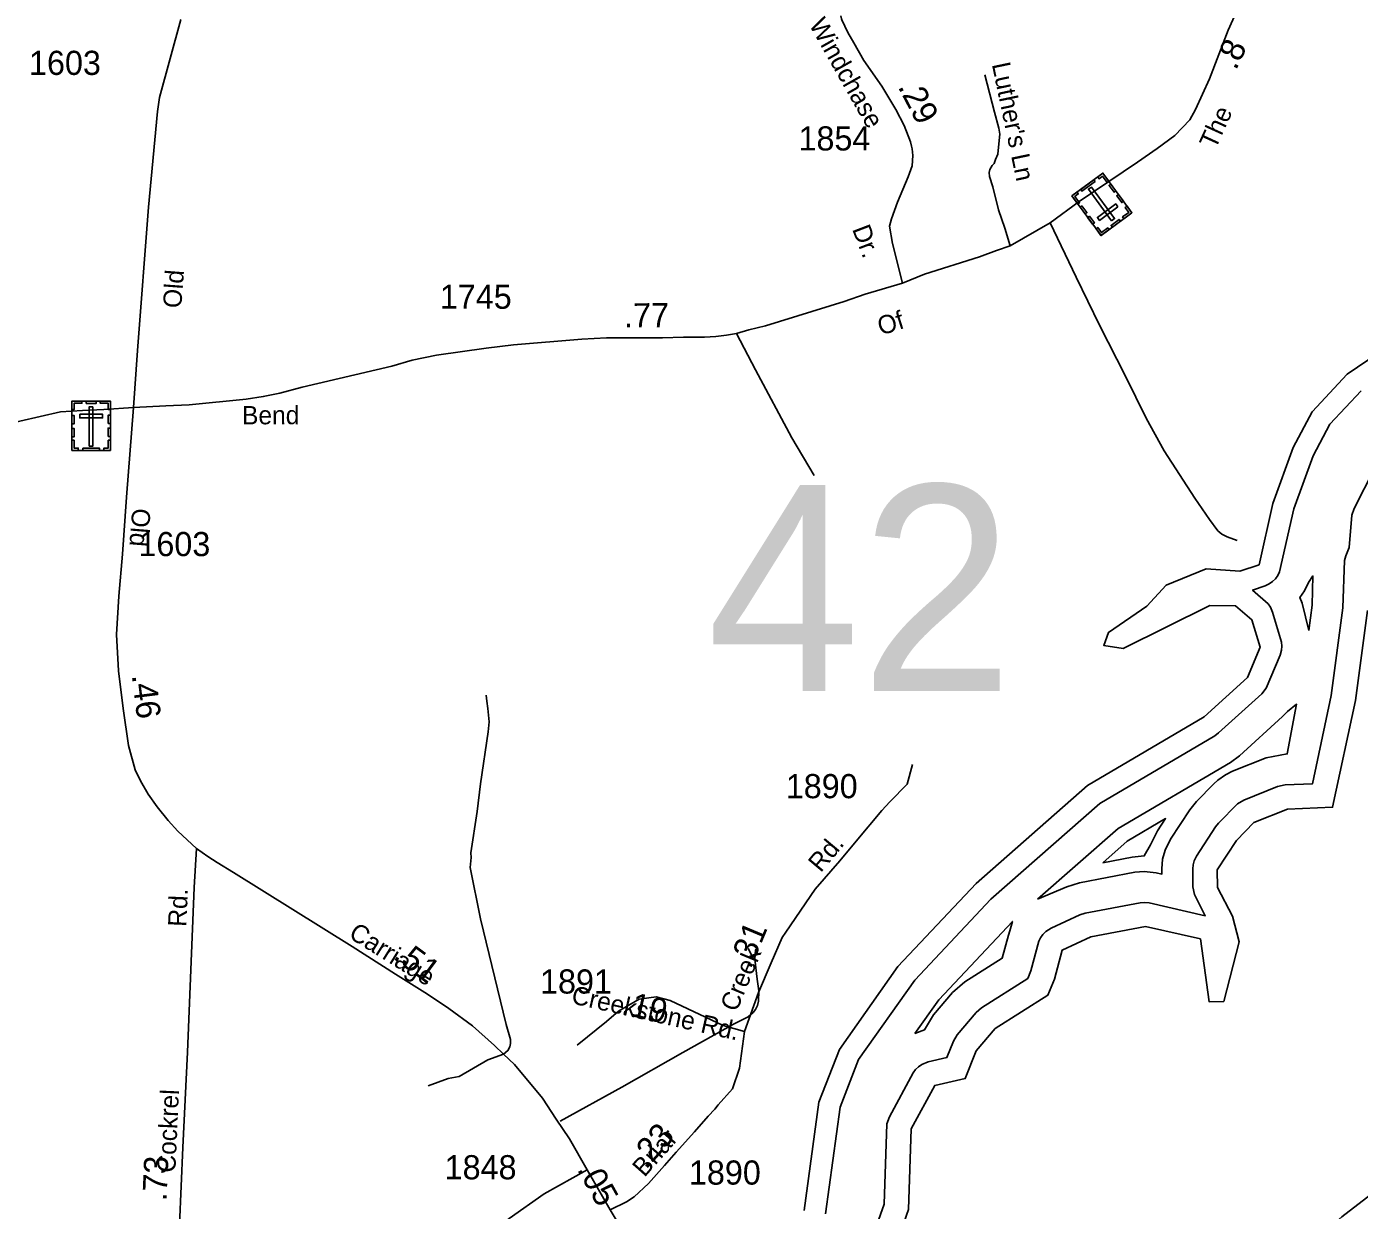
# Model space of a CAD drawing. Extents: x 2220236 to 2384410, y 720751 to 894131.
# Drawn here: x 2319935 to 2326830, y 768846 to 774971 of the extents above; entities that cross this region are included whole.
import ezdxf

# ---------------------------------------------------------------- set-up
doc = ezdxf.new("R2010")
doc.units = 0
for name, color, linetype in [('Exist Cultural Cemetery CELL', 7, 'Continuous'), ('Exist Hydrographic Buffer Line', 7, 'Continuous'), ('Exist Hydrographic Lake Shore', 7, 'Continuous'), ('Exist Road Non-System Type 51', 7, 'Continuous'), ('Exist Road Non-System Type 51 Label', 7, 'Continuous'), ('Exist Road Primary NC Attributed', 7, 'Continuous'), ('Exist Road Secondary Mileage Hundredths English Label', 7, 'Continuous'), ('Exist Road Secondary Structure Standard Bridge Number Label', 7, 'Continuous'), ('Exist Road Secondary Type 51 Attributed', 7, 'Continuous'), ('Exist Road Secondary Type 51 Label', 7, 'Continuous'), ('Exist Road Secondary Type 51 Number Label', 7, 'Continuous')]:
    doc.layers.add(name, color=color, linetype=linetype)

msp = doc.modelspace()

# ---------------------------------------------------------------- linework, layer by layer
at = {"layer": 'Exist Cultural Cemetery CELL'}
for points in [[(2325653.7, 774008.1), (2325493.4, 773890.2), (2325342.5, 774095.3), (2325502.8, 774213.3)], [(2325463.4, 774170), (2325395, 774119.7), (2325388.3, 774128.9), (2325456.6, 774179.2)], [(2325476.2, 774193.6), (2325483, 774184.4), (2325500.8, 774197.4), (2325524.7, 774164.9), (2325533.7, 774171.5), (2325502.9, 774213.3)], [(2325369.2, 774114.9), (2325376, 774105.7), (2325358.3, 774092.6), (2325382.2, 774060.1), (2325373.2, 774053.5), (2325342.5, 774095.3)], [(2325548.5, 773967.2), (2325563.6, 773978.2), (2325443.4, 774141.6), (2325428.4, 774130.5)], [(2325544.3, 774156.9), (2325570, 774122.1), (2325560.8, 774115.3), (2325535.2, 774150.2)], [(2325584.1, 774102.8), (2325609.8, 774067.9), (2325600.6, 774061.2), (2325575, 774096)], [(2325394.5, 774043.8), (2325420.1, 774008.9), (2325411, 774002.2), (2325385.3, 774037.1)], [(2325580.5, 774038.8), (2325569.5, 774053.8), (2325474.6, 773984.1), (2325485.7, 773969)], [(2325628.1, 774043), (2325618.9, 774036.3), (2325638, 774010.4), (2325605.3, 773986.4), (2325611.9, 773977.4), (2325653.7, 774008.1)], [(2325433.5, 773990.7), (2325459.2, 773955.8), (2325450, 773949.1), (2325424.3, 773984)], [(2325594.1, 773964.3), (2325552.3, 773933.6), (2325545.5, 773942.8), (2325587.3, 773973.5)], [(2325467.6, 773925.1), (2325476.7, 773931.8), (2325495.8, 773905.9), (2325528.5, 773929.9), (2325535.1, 773920.9), (2325493.3, 773890.2)], [(2320168.9, 773033.5), (2320368, 773033.5), (2320368, 772778.9), (2320168.9, 772778.9)], [(2320168.9, 772990.2), (2320180.2, 772990.2), (2320180.2, 773022.4), (2320220.8, 773022.4), (2320220.8, 773033.5), (2320168.9, 773033.5)], [(2320243, 773033.5), (2320294.8, 773033.5), (2320294.8, 773022.1), (2320243, 773022.1)], [(2320277.9, 773004.2), (2320259.2, 773004.2), (2320259.2, 772801.4), (2320277.9, 772801.4)], [(2320368.1, 772990.1), (2320356.7, 772990.1), (2320356.7, 773022.3), (2320316.1, 773022.3), (2320316.1, 773033.5), (2320368, 773033.5)], [(2320168.9, 772916), (2320168.9, 772959.4), (2320180.3, 772959.4), (2320180.3, 772916)], [(2320209.7, 772965.5), (2320209.7, 772946.8), (2320327.5, 772946.8), (2320327.5, 772965.5)], [(2320356.6, 772917.1), (2320356.6, 772960.4), (2320368, 772960.4), (2320368, 772917.1)], [(2320168.9, 772848.8), (2320168.9, 772892.1), (2320180.2, 772892.1), (2320180.2, 772848.8)], [(2320356.6, 772851.2), (2320356.6, 772894.5), (2320368, 772894.5), (2320368, 772851.2)], [(2320202, 772778.9), (2320202, 772790.4), (2320180, 772790.4), (2320180, 772830.8), (2320168.8, 772830.8), (2320168.8, 772778.9)], [(2320334.9, 772778.9), (2320334.9, 772790.4), (2320356.9, 772790.4), (2320356.9, 772830.8), (2320368, 772830.8), (2320368, 772778.9)], [(2320226.4, 772790.4), (2320311.2, 772790.4), (2320311.2, 772779), (2320226.4, 772779)]]:
    msp.add_lwpolyline(points, close=True, dxfattribs=at)
at = {"layer": 'Exist Hydrographic Buffer Line'}
for points in [[(2326427.2, 771744.4), (2326429.1, 771765.2), (2326427.2, 771786), (2326381.1, 771942.4), (2326370, 771967.8), (2326357.9, 771984.9), (2326277.5, 772055.9), (2326342.5, 772078), (2326364.1, 772087.7), (2326381.3, 772099.7), (2326396.1, 772114.5), (2326408, 772131.6), (2326416.8, 772150.5), (2326491.6, 772475.8), (2326591.1, 772750.6), (2326677.6, 772913.7), (2326838.6, 773086.6)], [(2326909.1, 772685.4), (2326803.1, 772477.7), (2326791.8, 772443.9), (2326777, 772276.5), (2326759.6, 772233), (2326752.9, 772209.3), (2326745.3, 771964.8), (2326684.8, 771510.5), (2326587, 771053.1), (2326446.3, 771047.4), (2326406.5, 771039), (2326232.4, 770969.5)], [(2326568.3, 771847.2), (2326534.1, 771988.6), (2326522.6, 772017.5), (2326546.6, 772051.6), (2326567.1, 772095.9), (2326589.8, 772129.4), (2326585.5, 771977.4), (2326568.3, 771847.2)], [(2324068.3, 768829), (2324144, 769380.6), (2324239.5, 769627.2), (2324529.3, 770037.5), (2324923.6, 770457.1), (2325487.7, 770951.8), (2326081.9, 771302.2), (2326101.8, 771316.7), (2326324.7, 771519.5), (2326348.1, 771548.3), (2326419.8, 771719.3), (2326427.2, 771744.4)], [(2325164.7, 770455.8), (2325581.8, 770821.6), (2326163.3, 771164.3), (2326209.3, 771198.4), (2326432.4, 771401.1), (2326458.6, 771428.3), (2326504.9, 771464.8), (2326456.6, 771208), (2326347.3, 771187.6), (2326173.2, 771118.1), (2326137.1, 771100.6), (2326097.1, 771072.6), (2326076.6, 771053.6), (2325986.6, 770961.2), (2325952.5, 770918.8), (2325853.5, 770767.1), (2325825, 770709.8), (2325812.3, 770662.7), (2325808, 770614.1), (2325808.2, 770586.4), (2325778.4, 770593.2), (2325716.9, 770600), (2325668.5, 770595.7), (2325381.3, 770540.8), (2325317.3, 770520.2), (2325164.7, 770455.8)], [(2326232.4, 770969.5), (2326199.8, 770950.1), (2326101, 770849.5), (2326086.4, 770831.3), (2325987.6, 770679.6), (2325975.3, 770655.1), (2325969.8, 770634.9), (2325968.1, 770614.1), (2325968.9, 770520.9), (2325976.3, 770481.2), (2326032.7, 770370.9), (2325743.2, 770437), (2325716.9, 770440), (2325696.2, 770438.1), (2325411.6, 770383.7), (2325383.9, 770374.8), (2325235.1, 770306.4), (2325207.8, 770289.3), (2325193, 770274.5), (2325180.9, 770257.3), (2325172.3, 770238.4), (2325131.1, 770085.8), (2325114.7, 770045.3), (2324875, 769894.3), (2324847.5, 769870.3), (2324749.5, 769754.7), (2324729.6, 769721.4), (2324695.8, 769636.6), (2324599.6, 769614.7), (2324566, 769601.6), (2324548.7, 769589.6), (2324534, 769574.8), (2324522.1, 769557.7), (2324398.4, 769330.1), (2324385.7, 769293.6), (2324371.8, 768878.1), (2324293.5, 768658.5)], [(2325502.2, 770645.3), (2325629, 770756.5), (2325827.5, 770873.5), (2325786.4, 770810.8), (2325749.7, 770737.2), (2325716.9, 770680), (2325654.6, 770674.5), (2325502.2, 770645.3)], [(2324530.1, 769761.1), (2324653.5, 769936), (2325034.7, 770341.8), (2325022, 770293.1), (2325014.4, 770269.8), (2324982.8, 770151.2), (2324789.7, 770029.6), (2324725.5, 769973.8), (2324627.5, 769858.2), (2324580.7, 769780.4), (2324530.1, 769761.1)]]:
    msp.add_lwpolyline(points, dxfattribs=at)
at = {"layer": 'Exist Hydrographic Lake Shore'}
for points in [[(2323956.9, 768844.8), (2324034, 769405.9), (2324139.8, 769679.3), (2324442.9, 770108.5), (2324846.8, 770538.4), (2325423.9, 771044.5), (2326027.9, 771400.5), (2326251, 771603.3), (2326316, 771760.2), (2326273, 771902.8), (2326188.9, 771974.9), (2326056, 771976), (2325608, 771754.3), (2325507.9, 771769.9), (2325531.9, 771836.5), (2325731, 771972.6), (2325829.9, 772081.7), (2326037, 772165.6), (2326211.9, 772153.1), (2326310.9, 772186.6), (2326382.9, 772504.7), (2326487.9, 772794.4), (2326585.9, 772978.9), (2326767, 773173.4), (2327081.9, 773386.4)], [(2324408.8, 768600.7), (2324497.8, 768850.5), (2324511, 769267.8), (2324633, 769492.7), (2324790.8, 769528.6), (2324847.9, 769672.1), (2324945.9, 769787.7), (2325219, 769959.6), (2325252, 770043), (2325292, 770192.4), (2325440.9, 770260.8), (2325723.8, 770315), (2326007.9, 770251), (2326053, 769924.7), (2326128, 769927.8), (2326208, 770236.2), (2326172.9, 770369.4), (2326096, 770517.2), (2326095, 770609.1), (2326194, 770760.8), (2326283.9, 770853.1), (2326457.9, 770922.6), (2326691.9, 770932), (2326810, 771485), (2326872, 771950.2)]]:
    msp.add_lwpolyline(points, dxfattribs=at)
at = {"layer": 'Exist Road Non-System Type 51'}
for points in [[(2324893.1, 774722.8), (2324943.1, 774529.6), (2324965.2, 774445.5), (2324970.1, 774415.2), (2324965.2, 774364.4), (2324959.2, 774311.2), (2324948.3, 774283.4), (2324939.9, 774263.5), (2324930.1, 774253.5), (2324918.3, 774231.3), (2324914.5, 774217.3), (2324916.8, 774195.4), (2324933.3, 774141.7), (2324962.4, 774024), (2324995.6, 773928.3), (2325022.6, 773836.6)], [(2325231.2, 773957), (2325364.1, 773674.5), (2325484.9, 773425.9), (2325619.5, 773163.4), (2325727.6, 772944.7), (2325819.5, 772775.8), (2325978.1, 772531.6), (2326055.3, 772420.5), (2326097.8, 772363), (2326118, 772345.2), (2326146.1, 772331.6), (2326198.3, 772312.1)], [(2323608, 773383.7), (2323706.1, 773194.8), (2323893.7, 772842.9), (2324009.9, 772648.4)], [(2322312.9, 771512.6), (2322315.2, 771480.6), (2322321.5, 771442.7), (2322328.3, 771374.9), (2322322.8, 771322.9), (2322283.8, 771052.6), (2322265.4, 770910.5), (2322233.7, 770696.1), (2322233.9, 770672.1), (2322229.3, 770620.9), (2322283.4, 770354.7), (2322415.1, 769808.6), (2322437.9, 769730.7), (2322438.2, 769709), (2322434.4, 769692.8), (2322424.6, 769672.8), (2322402.8, 769654.5)], [(2323710.3, 770196.3), (2323706.4, 770194.4), (2323702.9, 770146.2), (2323713.9, 770042.4), (2323722.6, 769982.6), (2323721.2, 769928.5), (2323715.5, 769906.5), (2323705.7, 769886.5), (2323694, 769870.4), (2323668.1, 769848.1), (2323592.6, 769809.2), (2323330.3, 769662.5), (2323014.3, 769483.2), (2322694.4, 769307.9)], [(2322402.8, 769654.5), (2322321.1, 769625.6), (2322172.9, 769538.3), (2322116.6, 769529.3), (2322012.9, 769490.9)]]:
    msp.add_lwpolyline(points, dxfattribs=at)
at = {"layer": 'Exist Road Primary NC Attributed'}
msp.add_lwpolyline([(2325034.8, 766808), (2325197.9, 767007.8), (2325598.2, 767509.9), (2325720.6, 767661.1), (2326122.9, 768163.3), (2326215.7, 768276.3), (2326411.2, 768502.3), (2326494.3, 768589.1), (2326650.6, 768734.7), (2326739.6, 768813.6), (2327300.8, 769245.4)], dxfattribs=at)
at = {"layer": 'Exist Road Secondary Type 51 Attributed'}
for points in [[(2320732, 775007.8), (2320622.4, 774604.9), (2320611.1, 774532.9), (2320564.5, 774036.6), (2320508.5, 773296.3), (2320487.7, 773000.2)], [(2324465.5, 773644.6), (2324413.9, 773849.3), (2324399, 773939), (2324408.9, 773977), (2324440.3, 774062.9), (2324496.4, 774194.3), (2324516.2, 774250.5), (2324519.5, 774304.2), (2324516.2, 774339.7), (2324512.9, 774352.9), (2324507.5, 774375), (2324475.4, 774459.2), (2324431.3, 774543.4), (2324359.1, 774663.7), (2324266.9, 774796), (2324214.8, 774888.2), (2324182.7, 774940.4), (2324152.9, 775006.1), (2324150.6, 775012.5), (2324146.6, 775027.2)], [(2326191, 775040.7), (2326152, 774952.4), (2326054.8, 774701.2), (2325982.4, 774542.7), (2325953, 774488.3), (2325875.9, 774407.6), (2325784.6, 774340.6), (2325681.5, 774269.6), (2325379.9, 774066.4), (2325231.2, 773957), (2325022.6, 773836.6), (2324953.2, 773813.8), (2324864.3, 773781.1), (2324579.7, 773690.4), (2324465.5, 773644.6)], [(2324465.5, 773644.6), (2324273.5, 773586.8), (2324164, 773549.6), (2323757.7, 773423.2), (2323671.9, 773402.3), (2323608, 773383.7), (2323556.2, 773375.1), (2323500.4, 773368.5), (2323442.4, 773363.9), (2323332.5, 773364.6), (2323224.6, 773361.6), (2322934.8, 773360.4), (2322806.8, 773355), (2322453.3, 773325.2), (2322311.5, 773307.8), (2322056.2, 773271), (2321930.3, 773245.7), (2321824.8, 773214.5), (2321360.1, 773105.6), (2321244.5, 773074.3), (2321158.8, 773057.4), (2321070.9, 773044.6), (2320775.4, 773015.3), (2320655.6, 773010), (2320487.7, 773000.2)], [(2320487.7, 773000.2), (2320334.8, 772990.9), (2320224, 772985.6), (2320110.1, 772978.2), (2319687.3, 772881.8), (2319240.8, 772768.9), (2319117.3, 772735.7), (2318894.1, 772655.2), (2318520, 772503.3)], [(2320487.7, 773000.2), (2320450.8, 772536.2), (2320430, 772242), (2320412.3, 772023.9), (2320400.3, 771825.9), (2320410.4, 771638.1), (2320434.5, 771442.4), (2320462.6, 771250.9), (2320495.9, 771125.2), (2320524.4, 771069.6), (2320563.2, 771000.1), (2320609.9, 770934.6), (2320666.6, 770863.3), (2320717.1, 770807.7), (2320814.1, 770718.9)], [(2323649.2, 769772.5), (2323721.1, 769974.3), (2323786.4, 770127.6), (2323844, 770258.3), (2323862.6, 770285.8), (2324013.8, 770507.5), (2324142.4, 770655.5), (2324226.6, 770756.2), (2324359.4, 770915.2), (2324400.3, 770961), (2324491.2, 771051), (2324517.6, 771152.6)], [(2320814.1, 770718.9), (2320802.4, 770516.9), (2320767.4, 769664.9), (2320742.8, 769170.9), (2320725, 768770.9), (2320711.4, 768374.8), (2320700.1, 767925), (2320695.1, 767479.1), (2320690.3, 766875.4)], [(2320814.1, 770718.9), (2320872.4, 770677.4), (2320920.7, 770646), (2321005.2, 770595), (2321619.2, 770211.7), (2321842.5, 770068.2), (2322009.6, 769964.2), (2322118.4, 769891.4), (2322241.4, 769800.8), (2322356.3, 769700), (2322402.8, 769654.5), (2322459.3, 769601.2), (2322603.1, 769426.8), (2322674.6, 769318.5), (2322743.1, 769215.7), (2322835.7, 769056.8)], [(2323649.2, 769772.5), (2323538.4, 769802.1), (2323264.3, 769931.9), (2323192.6, 769951.4), (2323104.5, 769938.4), (2322996.8, 769876.4), (2322934.8, 769824.2), (2322783.2, 769701.7)], [(2322954.7, 768849.5), (2323038.4, 768891), (2323077.6, 768915.5), (2323151.4, 768984.9), (2323234.4, 769078.6), (2323296.1, 769148.1), (2323390, 769251.9), (2323460.5, 769333.2), (2323495.5, 769369.1), (2323512.1, 769392.6), (2323587.4, 769475.1), (2323623.3, 769582.7), (2323649.2, 769772.5)], [(2322835.7, 769056.8), (2322612.6, 768931.8), (2322432.1, 768804.1), (2322287.6, 768686.1), (2322258.9, 768654.2), (2322221.9, 768595.8), (2322181.1, 768506), (2322168.1, 768403.3), (2322193.2, 768288.8), (2322245.2, 768031.1)], [(2322835.7, 769056.8), (2322954.7, 768849.5)], [(2322954.7, 768849.5), (2323268.8, 768320.4), (2323303.1, 768276.8), (2323464.6, 768128.7), (2323581.7, 768024.1), (2323727.2, 767901)]]:
    msp.add_lwpolyline(points, dxfattribs=at)

# ---------------------------------------------------------------- texts
at = {"layer": 'Exist Road Non-System Type 51 Label'}
msp.add_text("Luther's Ln", height=95, rotation=281.85176, dxfattribs=at).set_placement((2324928.4, 774776.9))
at = {"layer": 'Exist Road Secondary Mileage Hundredths English Label'}
for s, rotation, p in [('.8', 64.82969, (2326191.5, 774741.6)), ('.29', 297.64589, (2324440.4, 774660.7)), ('.77', 0.2374, (2323026, 773415)), ('.46', 277.02084, (2320478.6, 771614.8)), ('.31', 67.32024, (2323680.2, 770091)), ('.51', 323.62552, (2321825.8, 770152.1)), ('.19', 347.3663, (2323007, 769863.2)), ('.23', 48.44682, (2323139.2, 769053.8)), ('.73', 87.45176, (2320658.2, 768892.9)), ('.05', 299.20761, (2322780.4, 769058.9))]:
    msp.add_text(s, height=125, rotation=rotation, dxfattribs=at).set_placement(p)
at = {"layer": 'Exist Road Secondary Structure Standard Bridge Number Label'}
msp.add_text('42', height=1066.27, dxfattribs=at).set_placement((2323454.6, 771533.4))
at = {"layer": 'Exist Road Secondary Type 51 Label'}
for s, rotation, p in [('Windchase', 299.47608, (2323980.2, 774983)), ('The', 65.46298, (2326085.1, 774332.9)), ('Dr.', 290.85462, (2324204.7, 773924.3)), ('Old', 85.67406, (2320734.4, 773512.3)), ('Of', 17.4666, (2324354.6, 773372.6)), ('Bend', 0.2374, (2321049.5, 772913.1)), ('Old', 265.40973, (2320482.1, 772481.7)), ('Rd.', 50.12606, (2324043.1, 770590.4)), ('Rd.', 87.64762, (2320761.1, 770312.4)), ('Carriage', 328.10193, (2321595.5, 770260.5)), ('Creek', 67.32022, (2323607.5, 769868.6)), ('Creekstone Rd.', 347.36628, (2322748.3, 769918.2)), ('Cockrel', 87.45176, (2320704.1, 769040.2)), ('Briar', 48.43006, (2323131.1, 769014.2))]:
    msp.add_text(s, height=95, rotation=rotation, dxfattribs=at).set_placement(p)
at = {"layer": 'Exist Road Secondary Type 51 Number Label'}
for s, p in [('1603', (2319947.1, 774721.5)), ('1854', (2323928.2, 774330.5)), ('1745', (2322072.6, 773511.5)), ('1603', (2320513.2, 772231.5)), ('1890', (2323862.5, 770978.9)), ('1891', (2322591.1, 769968.1)), ('1848', (2322097.6, 769006.9)), ('1890', (2323361.5, 768979.5))]:
    msp.add_text(s, height=125, dxfattribs=at).set_placement(p)

doc.saveas('drawing.dxf')
